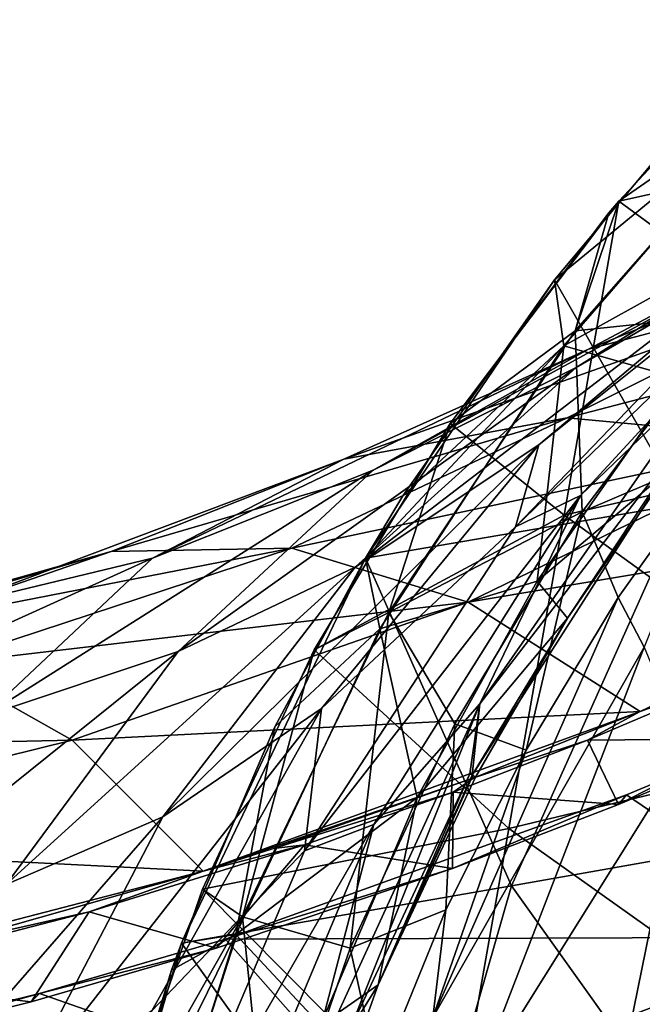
# Model space of a CAD drawing. Extents: x -65 to 803, y -691 to 80.
# Tile 274 of 281: x 674 to 690, y -98 to -73. Entities that reach past the tile are written whole.
import ezdxf

# ---------------------------------------------------------------- set-up
doc = ezdxf.new("R2010")
doc.units = 0
doc.header["$LTSCALE"] = 101.851852
for name, color, linetype in [('230', 7, 'CONTINUOUS'), ('235', 7, 'CONTINUOUS'), ('240', 7, 'CONTINUOUS'), ('251', 7, 'CONTINUOUS'), ('253', 7, 'CONTINUOUS'), ('254', 7, 'CONTINUOUS'), ('256', 7, 'CONTINUOUS'), ('257', 7, 'CONTINUOUS'), ('313', 7, 'CONTINUOUS'), ('334', 7, 'CONTINUOUS'), ('337', 7, 'CONTINUOUS'), ('338', 7, 'CONTINUOUS')]:
    doc.layers.add(name, color=color, linetype=linetype)

msp = doc.modelspace()

# ---------------------------------------------------------------- linework, layer by layer
at = {"layer": '230', "color": 7, "linetype": 'CONTINUOUS'}
for points in [[(688.151, -82.127, 87.267), (694.372, -78.524, 93.206), (700.867, -74.763, 89.195), (688.151, -82.127, 87.267)], [(693.688, -78.654, 83.938), (688.151, -82.127, 87.267), (700.867, -74.763, 89.195), (693.688, -78.654, 83.938)], [(688.468, -81.653, 97.482), (694.748, -80.001, 104.128), (701.271, -76.413, 99.18), (688.468, -81.653, 97.482)], [(694.372, -78.524, 93.206), (688.468, -81.653, 97.482), (701.271, -76.413, 99.18), (694.372, -78.524, 93.206)], [(686.588, -86.213, 72.602), (693.392, -79.15, 76.737), (694.948, -78.15, 71.348), (686.588, -86.213, 72.602)], [(688.261, -85.414, 68.22), (686.588, -86.213, 72.602), (694.948, -78.15, 71.348), (688.261, -85.414, 68.22)], [(688.261, -85.414, 68.22), (694.948, -78.15, 71.348), (691.737, -82.069, 64.487), (688.261, -85.414, 68.22)], [(682.941, -84.763, 90.815), (688.468, -81.653, 97.482), (694.372, -78.524, 93.206), (682.941, -84.763, 90.815)], [(688.151, -82.127, 87.267), (682.941, -84.763, 90.815), (694.372, -78.524, 93.206), (688.151, -82.127, 87.267)], [(682.48, -87.254, 81.663), (688.151, -82.127, 87.267), (693.688, -78.654, 83.938), (682.48, -87.254, 81.663)], [(687.193, -84.109, 78.986), (682.48, -87.254, 81.663), (693.688, -78.654, 83.938), (687.193, -84.109, 78.986)], [(687.193, -84.109, 78.986), (693.688, -78.654, 83.938), (693.392, -79.15, 76.737), (687.193, -84.109, 78.986)], [(686.588, -86.213, 72.602), (687.193, -84.109, 78.986), (693.392, -79.15, 76.737), (686.588, -86.213, 72.602)], [(687.914, -83.417, 108.757), (693.939, -83.979, 115.738), (701.549, -79.864, 110.512), (687.914, -83.417, 108.757)], [(694.748, -80.001, 104.128), (687.914, -83.417, 108.757), (701.549, -79.864, 110.512), (694.748, -80.001, 104.128)], [(682.189, -84.479, 101.494), (687.914, -83.417, 108.757), (694.748, -80.001, 104.128), (682.189, -84.479, 101.494)], [(688.468, -81.653, 97.482), (682.189, -84.479, 101.494), (694.748, -80.001, 104.128), (688.468, -81.653, 97.482)], [(677.274, -87.02, 94.15), (682.189, -84.479, 101.494), (688.468, -81.653, 97.482), (677.274, -87.02, 94.15)], [(682.941, -84.763, 90.815), (677.274, -87.02, 94.15), (688.468, -81.653, 97.482), (682.941, -84.763, 90.815)], [(677.939, -89.413, 84.466), (682.941, -84.763, 90.815), (688.151, -82.127, 87.267), (677.939, -89.413, 84.466)], [(682.48, -87.254, 81.663), (677.939, -89.413, 84.466), (688.151, -82.127, 87.267), (682.48, -87.254, 81.663)], [(685.679, -90.761, 62.336), (688.261, -85.414, 68.22), (691.737, -82.069, 64.487), (685.679, -90.761, 62.336)], [(685.679, -90.761, 62.336), (691.737, -82.069, 64.487), (691.464, -83.222, 59.363), (685.679, -90.761, 62.336)], [(685.476, -92.588, 58.143), (685.679, -90.761, 62.336), (691.464, -83.222, 59.363), (685.476, -92.588, 58.143)], [(685.476, -92.588, 58.143), (691.464, -83.222, 59.363), (687.925, -88.562, 57.449), (685.476, -92.588, 58.143)], [(687.925, -88.562, 57.449), (691.464, -83.222, 59.363), (690.541, -84.752, 57.452), (687.925, -88.562, 57.449)], [(676.214, -86.849, 106.498), (680.854, -86.761, 113.581), (687.914, -83.417, 108.757), (676.214, -86.849, 106.498)], [(682.189, -84.479, 101.494), (676.214, -86.849, 106.498), (687.914, -83.417, 108.757), (682.189, -84.479, 101.494)], [(687.914, -83.417, 108.757), (680.854, -86.761, 113.581), (693.939, -83.979, 115.738), (687.914, -83.417, 108.757)], [(677.545, -93.665, 76.611), (682.48, -87.254, 81.663), (687.193, -84.109, 78.986), (677.545, -93.665, 76.611)], [(681.611, -90.882, 74.512), (677.545, -93.665, 76.611), (687.193, -84.109, 78.986), (681.611, -90.882, 74.512)], [(680.854, -86.761, 113.581), (685.374, -88.149, 120.383), (693.939, -83.979, 115.738), (680.854, -86.761, 113.581)], [(681.611, -90.882, 74.512), (687.193, -84.109, 78.986), (686.588, -86.213, 72.602), (681.611, -90.882, 74.512)], [(693.939, -83.979, 115.738), (685.374, -88.149, 120.383), (701.23, -85.499, 121.484), (693.939, -83.979, 115.738)], [(672.127, -88.266, 99.266), (676.214, -86.849, 106.498), (682.189, -84.479, 101.494), (672.127, -88.266, 99.266)], [(677.274, -87.02, 94.15), (672.127, -88.266, 99.266), (682.189, -84.479, 101.494), (677.274, -87.02, 94.15)], [(672.954, -91.074, 87.067), (677.274, -87.02, 94.15), (682.941, -84.763, 90.815), (672.954, -91.074, 87.067)], [(677.939, -89.413, 84.466), (672.954, -91.074, 87.067), (682.941, -84.763, 90.815), (677.939, -89.413, 84.466)], [(681.179, -94.535, 68.932), (686.588, -86.213, 72.602), (688.261, -85.414, 68.22), (681.179, -94.535, 68.932)], [(682.954, -93.858, 65.458), (681.179, -94.535, 68.932), (688.261, -85.414, 68.22), (682.954, -93.858, 65.458)], [(682.954, -93.858, 65.458), (688.261, -85.414, 68.22), (685.679, -90.761, 62.336), (682.954, -93.858, 65.458)], [(685.374, -88.149, 120.383), (689.795, -90.961, 126.719), (701.23, -85.499, 121.484), (685.374, -88.149, 120.383)], [(701.23, -85.499, 121.484), (689.795, -90.961, 126.719), (697.672, -87.348, 123.424), (701.23, -85.499, 121.484)], [(681.179, -94.535, 68.932), (681.611, -90.882, 74.512), (686.588, -86.213, 72.602), (681.179, -94.535, 68.932)], [(664.787, -90.089, 100.85), (668.058, -89.263, 108.47), (676.214, -86.849, 106.498), (664.787, -90.089, 100.85)], [(672.127, -88.266, 99.266), (664.787, -90.089, 100.85), (676.214, -86.849, 106.498), (672.127, -88.266, 99.266)], [(668.058, -89.263, 108.47), (671.769, -89.747, 115.909), (680.854, -86.761, 113.581), (668.058, -89.263, 108.47)], [(676.214, -86.849, 106.498), (668.058, -89.263, 108.47), (680.854, -86.761, 113.581), (676.214, -86.849, 106.498)], [(680.854, -86.761, 113.581), (671.769, -89.747, 115.909), (685.374, -88.149, 120.383), (680.854, -86.761, 113.581)], [(668.672, -90.917, 92.13), (672.127, -88.266, 99.266), (677.274, -87.02, 94.15), (668.672, -90.917, 92.13)], [(672.954, -91.074, 87.067), (668.672, -90.917, 92.13), (677.274, -87.02, 94.15), (672.954, -91.074, 87.067)], [(673.519, -95.401, 78.712), (677.939, -89.413, 84.466), (682.48, -87.254, 81.663), (673.519, -95.401, 78.712)], [(677.545, -93.665, 76.611), (673.519, -95.401, 78.712), (682.48, -87.254, 81.663), (677.545, -93.665, 76.611)], [(697.672, -87.348, 123.424), (689.795, -90.961, 126.719), (693.536, -89.325, 125.311), (697.672, -87.348, 123.424)], [(671.769, -89.747, 115.909), (675.218, -91.696, 122.998), (685.374, -88.149, 120.383), (671.769, -89.747, 115.909)], [(685.374, -88.149, 120.383), (675.218, -91.696, 122.998), (689.795, -90.961, 126.719), (685.374, -88.149, 120.383)], [(685.567, -92.642, 57.446), (685.476, -92.588, 58.143), (687.925, -88.562, 57.449), (685.567, -92.642, 57.446)], [(669.108, -96.512, 80.571), (672.954, -91.074, 87.067), (677.939, -89.413, 84.466), (669.108, -96.512, 80.571)], [(673.519, -95.401, 78.712), (669.108, -96.512, 80.571), (677.939, -89.413, 84.466), (673.519, -95.401, 78.712)], [(671.769, -89.747, 115.909), (662.029, -91.985, 116.728), (675.218, -91.696, 122.998), (671.769, -89.747, 115.909)], [(673.727, -100.967, 72.17), (677.545, -93.665, 76.611), (681.611, -90.882, 74.512), (673.727, -100.967, 72.17)], [(677.261, -98.644, 70.556), (673.727, -100.967, 72.17), (681.611, -90.882, 74.512), (677.261, -98.644, 70.556)], [(675.218, -91.696, 122.998), (678.574, -95.055, 129.545), (689.795, -90.961, 126.719), (675.218, -91.696, 122.998)], [(677.261, -98.644, 70.556), (681.611, -90.882, 74.512), (681.179, -94.535, 68.932), (677.261, -98.644, 70.556)], [(689.795, -90.961, 126.719), (678.574, -95.055, 129.545), (685.521, -92.66, 128.024), (689.795, -90.961, 126.719)], [(681.225, -100.465, 60.652), (682.954, -93.858, 65.458), (685.679, -90.761, 62.336), (681.225, -100.465, 60.652)], [(681.225, -100.465, 60.652), (685.679, -90.761, 62.336), (682.316, -99.194, 58.593), (681.225, -100.465, 60.652)], [(682.316, -99.194, 58.593), (685.679, -90.761, 62.336), (685.421, -92.555, 58.546), (682.316, -99.194, 58.593)], [(685.421, -92.555, 58.546), (685.679, -90.761, 62.336), (685.476, -92.588, 58.143), (685.421, -92.555, 58.546)], [(662.029, -91.985, 116.728), (664.499, -94.347, 123.982), (675.218, -91.696, 122.998), (662.029, -91.985, 116.728)], [(675.218, -91.696, 122.998), (664.499, -94.347, 123.982), (678.574, -95.055, 129.545), (675.218, -91.696, 122.998)], [(690.958, -92.466, 128.955), (689.442, -93.096, 129.442), (694.805, -96.751, 133.979), (690.958, -92.466, 128.955)], [(685.521, -92.66, 128.024), (678.574, -95.055, 129.545), (680.38, -94.475, 129.215), (685.521, -92.66, 128.024)], [(685.496, -92.6, 57.989), (685.476, -92.588, 58.143), (685.567, -92.642, 57.446), (685.496, -92.6, 57.989)], [(689.442, -93.096, 129.442), (679.147, -96.803, 131.84), (694.805, -96.751, 133.979), (689.442, -93.096, 129.442)], [(670.051, -102.25, 73.62), (673.519, -95.401, 78.712), (677.545, -93.665, 76.611), (670.051, -102.25, 73.62)], [(673.727, -100.967, 72.17), (670.051, -102.25, 73.62), (677.545, -93.665, 76.611), (673.727, -100.967, 72.17)], [(677.296, -103.675, 65.873), (681.179, -94.535, 68.932), (682.954, -93.858, 65.458), (677.296, -103.675, 65.873)], [(679.101, -103.069, 63.236), (677.296, -103.675, 65.873), (682.954, -93.858, 65.458), (679.101, -103.069, 63.236)], [(679.101, -103.069, 63.236), (682.954, -93.858, 65.458), (681.225, -100.465, 60.652), (679.101, -103.069, 63.236)], [(664.499, -94.347, 123.982), (666.176, -98.27, 130.756), (678.574, -95.055, 129.545), (664.499, -94.347, 123.982)], [(677.296, -103.675, 65.873), (677.261, -98.644, 70.556), (681.179, -94.535, 68.932), (677.296, -103.675, 65.873)], [(678.574, -95.055, 129.545), (666.176, -98.27, 130.756), (671.965, -96.933, 130.399), (678.574, -95.055, 129.545)], [(679.147, -96.803, 131.84), (674.374, -98.2, 132.486), (683.07, -101.244, 136.791), (679.147, -96.803, 131.84)], [(679.147, -96.803, 131.84), (683.07, -101.244, 136.791), (694.805, -96.751, 133.979), (679.147, -96.803, 131.84)], [(694.805, -96.751, 133.979), (683.07, -101.244, 136.791), (699.223, -101.831, 138.12), (694.805, -96.751, 133.979)], [(674.374, -98.2, 132.486), (668.683, -99.612, 132.938), (683.07, -101.244, 136.791), (674.374, -98.2, 132.486)]]:
    msp.add_3dface(points, dxfattribs=at)
at = {"layer": '235', "color": 7, "linetype": 'CONTINUOUS'}
for points in [[(689.232, -93.345, 129.388), (690.958, -92.466, 128.955), (693.226, -91.647, 128.039), (689.232, -93.345, 129.388)], [(689.442, -93.096, 129.442), (690.958, -92.466, 128.955), (689.232, -93.345, 129.388), (689.442, -93.096, 129.442)], [(679.147, -96.803, 131.84), (689.442, -93.096, 129.442), (684.971, -94.987, 130.547), (679.147, -96.803, 131.84)], [(684.971, -94.987, 130.547), (689.442, -93.096, 129.442), (689.232, -93.345, 129.388), (684.971, -94.987, 130.547)], [(678.91, -97.035, 131.753), (679.147, -96.803, 131.84), (684.971, -94.987, 130.547), (678.91, -97.035, 131.753)], [(674.374, -98.2, 132.486), (679.147, -96.803, 131.84), (678.91, -97.035, 131.753), (674.374, -98.2, 132.486)], [(674.166, -98.412, 132.381), (674.374, -98.2, 132.486), (678.91, -97.035, 131.753), (674.166, -98.412, 132.381)], [(668.683, -99.612, 132.938), (674.374, -98.2, 132.486), (669.298, -99.627, 132.775), (668.683, -99.612, 132.938)], [(669.298, -99.627, 132.775), (674.374, -98.2, 132.486), (674.166, -98.412, 132.381), (669.298, -99.627, 132.775)]]:
    msp.add_3dface(points, dxfattribs=at)
at = {"layer": '240', "color": 7, "linetype": 'CONTINUOUS'}
for points in [[(693.536, -89.325, 125.311), (689.795, -90.961, 126.719), (692.434, -89.997, 125.651), (693.536, -89.325, 125.311)], [(692.434, -89.997, 125.651), (689.795, -90.961, 126.719), (688.437, -91.692, 127.06), (692.434, -89.997, 125.651)], [(689.795, -90.961, 126.719), (685.521, -92.66, 128.024), (688.437, -91.692, 127.06), (689.795, -90.961, 126.719)], [(688.437, -91.692, 127.06), (685.521, -92.66, 128.024), (684.991, -93.029, 128.056), (688.437, -91.692, 127.06)], [(685.521, -92.66, 128.024), (680.38, -94.475, 129.215), (684.991, -93.029, 128.056), (685.521, -92.66, 128.024)], [(684.991, -93.029, 128.056), (680.38, -94.475, 129.215), (681.18, -94.377, 128.943), (684.991, -93.029, 128.056)], [(681.18, -94.377, 128.943), (678.574, -95.055, 129.545), (675.648, -96.1, 129.872), (681.18, -94.377, 128.943)], [(680.38, -94.475, 129.215), (678.574, -95.055, 129.545), (681.18, -94.377, 128.943), (680.38, -94.475, 129.215)], [(678.574, -95.055, 129.545), (671.965, -96.933, 130.399), (675.648, -96.1, 129.872), (678.574, -95.055, 129.545)], [(675.648, -96.1, 129.872), (671.965, -96.933, 130.399), (669.034, -97.809, 130.501), (675.648, -96.1, 129.872)]]:
    msp.add_3dface(points, dxfattribs=at)
at = {"layer": '251', "color": 7, "linetype": 'CONTINUOUS'}
for points in [[(693.226, -91.647, 128.039), (692.434, -89.997, 125.651), (688.437, -91.692, 127.06), (693.226, -91.647, 128.039)], [(689.232, -93.345, 129.388), (688.437, -91.692, 127.06), (684.991, -93.029, 128.056), (689.232, -93.345, 129.388)], [(689.232, -93.345, 129.388), (693.226, -91.647, 128.039), (688.437, -91.692, 127.06), (689.232, -93.345, 129.388)], [(684.971, -94.987, 130.547), (684.991, -93.029, 128.056), (681.18, -94.377, 128.943), (684.971, -94.987, 130.547)], [(684.971, -94.987, 130.547), (689.232, -93.345, 129.388), (684.991, -93.029, 128.056), (684.971, -94.987, 130.547)], [(678.91, -97.035, 131.753), (681.18, -94.377, 128.943), (675.648, -96.1, 129.872), (678.91, -97.035, 131.753)], [(678.91, -97.035, 131.753), (684.971, -94.987, 130.547), (681.18, -94.377, 128.943), (678.91, -97.035, 131.753)], [(674.166, -98.412, 132.381), (675.648, -96.1, 129.872), (669.034, -97.809, 130.501), (674.166, -98.412, 132.381)], [(674.166, -98.412, 132.381), (678.91, -97.035, 131.753), (675.648, -96.1, 129.872), (674.166, -98.412, 132.381)], [(669.298, -99.627, 132.775), (674.166, -98.412, 132.381), (669.034, -97.809, 130.501), (669.298, -99.627, 132.775)]]:
    msp.add_3dface(points, dxfattribs=at)
at = {"layer": '253', "color": 7, "linetype": 'CONTINUOUS'}
for points in [[(687.15, -87.611, 57.389), (690.541, -84.752, 57.452), (690.793, -82.408, 57.389), (687.15, -87.611, 57.389)], [(687.925, -88.562, 57.449), (690.541, -84.752, 57.452), (687.15, -87.611, 57.389), (687.925, -88.562, 57.449)], [(684.071, -93.166, 57.389), (687.925, -88.562, 57.449), (687.15, -87.611, 57.389), (684.071, -93.166, 57.389)], [(685.567, -92.642, 57.446), (687.925, -88.562, 57.449), (684.071, -93.166, 57.389), (685.567, -92.642, 57.446)], [(685.567, -92.642, 57.446), (684.071, -93.166, 57.389), (683.072, -97.972, 57.442), (685.567, -92.642, 57.446)], [(684.071, -93.166, 57.389), (681.59, -99.012, 57.389), (683.072, -97.972, 57.442), (684.071, -93.166, 57.389)], [(683.072, -97.972, 57.442), (681.59, -99.012, 57.389), (681.024, -103.686, 57.435), (683.072, -97.972, 57.442)]]:
    msp.add_3dface(points, dxfattribs=at)
at = {"layer": '254', "color": 7, "linetype": 'CONTINUOUS'}
for points in [[(690.301, -76.637, 53.2), (687.593, -79.877, 53.2), (693.509, -75.008, 56.093), (690.301, -76.637, 53.2)], [(693.509, -75.008, 56.093), (687.593, -79.877, 53.2), (687.835, -81.566, 56.093), (693.509, -75.008, 56.093)], [(694.96, -77.615, 57.389), (693.509, -75.008, 56.093), (687.835, -81.566, 56.093), (694.96, -77.615, 57.389)], [(690.793, -82.408, 57.389), (694.96, -77.615, 57.389), (687.835, -81.566, 56.093), (690.793, -82.408, 57.389)], [(687.593, -79.877, 53.2), (683.704, -85.425, 53.2), (687.835, -81.566, 56.093), (687.593, -79.877, 53.2)], [(683.704, -85.425, 53.2), (682.74, -87.017, 53.2), (687.835, -81.566, 56.093), (683.704, -85.425, 53.2)], [(687.835, -81.566, 56.093), (682.74, -87.017, 53.2), (683.107, -88.835, 56.093), (687.835, -81.566, 56.093)], [(687.15, -87.611, 57.389), (687.835, -81.566, 56.093), (683.107, -88.835, 56.093), (687.15, -87.611, 57.389)], [(687.15, -87.611, 57.389), (690.793, -82.408, 57.389), (687.835, -81.566, 56.093), (687.15, -87.611, 57.389)], [(682.74, -87.017, 53.2), (680.416, -91.352, 53.2), (683.107, -88.835, 56.093), (682.74, -87.017, 53.2)], [(684.071, -93.166, 57.389), (687.15, -87.611, 57.389), (683.107, -88.835, 56.093), (684.071, -93.166, 57.389)], [(684.071, -93.166, 57.389), (683.107, -88.835, 56.093), (679.412, -96.68, 56.093), (684.071, -93.166, 57.389)], [(683.107, -88.835, 56.093), (680.416, -91.352, 53.2), (679.412, -96.68, 56.093), (683.107, -88.835, 56.093)], [(680.416, -91.352, 53.2), (678.019, -96.903, 53.2), (679.412, -96.68, 56.093), (680.416, -91.352, 53.2)], [(681.59, -99.012, 57.389), (684.071, -93.166, 57.389), (679.412, -96.68, 56.093), (681.59, -99.012, 57.389)], [(677.762, -97.599, 53.2), (675.777, -104.087, 53.2), (679.412, -96.68, 56.093), (677.762, -97.599, 53.2)], [(679.412, -96.68, 56.093), (675.777, -104.087, 53.2), (676.82, -104.955, 56.093), (679.412, -96.68, 56.093)], [(681.59, -99.012, 57.389), (679.412, -96.68, 56.093), (676.82, -104.955, 56.093), (681.59, -99.012, 57.389)], [(678.019, -96.903, 53.2), (677.762, -97.599, 53.2), (679.412, -96.68, 56.093), (678.019, -96.903, 53.2)]]:
    msp.add_3dface(points, dxfattribs=at)
at = {"layer": '256', "color": 7, "linetype": 'CONTINUOUS'}
for points in [[(687.593, -79.877, 53.2), (690.301, -76.637, 53.2), (690.889, -85.627, 53.2), (687.593, -79.877, 53.2)], [(682.74, -87.017, 53.2), (683.704, -85.425, 53.2), (687.593, -79.877, 53.2), (682.74, -87.017, 53.2)], [(682.74, -87.017, 53.2), (687.593, -79.877, 53.2), (690.889, -85.627, 53.2), (682.74, -87.017, 53.2)], [(686.486, -95.429, 53.2), (682.74, -87.017, 53.2), (690.889, -85.627, 53.2), (686.486, -95.429, 53.2)], [(694.92, -93.942, 53.2), (686.486, -95.429, 53.2), (690.889, -85.627, 53.2), (694.92, -93.942, 53.2)], [(678.019, -96.903, 53.2), (680.416, -91.352, 53.2), (682.74, -87.017, 53.2), (678.019, -96.903, 53.2)], [(678.019, -96.903, 53.2), (682.74, -87.017, 53.2), (686.486, -95.429, 53.2), (678.019, -96.903, 53.2)], [(694.92, -93.942, 53.2), (692.206, -103.447, 53.2), (686.486, -95.429, 53.2), (694.92, -93.942, 53.2)], [(683.764, -104.936, 53.2), (678.019, -96.903, 53.2), (686.486, -95.429, 53.2), (683.764, -104.936, 53.2)], [(692.206, -103.447, 53.2), (683.764, -104.936, 53.2), (686.486, -95.429, 53.2), (692.206, -103.447, 53.2)], [(675.242, -106.412, 53.2), (677.762, -97.599, 53.2), (678.019, -96.903, 53.2), (675.242, -106.412, 53.2)], [(675.242, -106.412, 53.2), (678.019, -96.903, 53.2), (683.764, -104.936, 53.2), (675.242, -106.412, 53.2)], [(675.242, -106.412, 53.2), (675.777, -104.087, 53.2), (677.762, -97.599, 53.2), (675.242, -106.412, 53.2)]]:
    msp.add_3dface(points, dxfattribs=at)
at = {"layer": '257', "color": 7, "linetype": 'CONTINUOUS'}
for points in [[(682.316, -99.194, 58.593), (685.421, -92.555, 58.546), (683.072, -97.972, 57.442), (682.316, -99.194, 58.593)], [(685.421, -92.555, 58.546), (685.476, -92.588, 58.143), (683.072, -97.972, 57.442), (685.421, -92.555, 58.546)], [(685.476, -92.588, 58.143), (685.496, -92.6, 57.989), (683.072, -97.972, 57.442), (685.476, -92.588, 58.143)], [(685.496, -92.6, 57.989), (685.567, -92.642, 57.446), (683.072, -97.972, 57.442), (685.496, -92.6, 57.989)], [(682.316, -99.194, 58.593), (683.072, -97.972, 57.442), (681.024, -103.686, 57.435), (682.316, -99.194, 58.593)]]:
    msp.add_3dface(points, dxfattribs=at)
at = {"layer": '313', "color": 7, "linetype": 'CONTINUOUS'}
for points in [[(691.885, -84.303, 47.905), (689.896, -89.302, 37.514), (689.224, -88.032, 47.908), (691.885, -84.303, 47.905)], [(689.896, -89.302, 37.514), (684.474, -98.811, 38.966), (689.224, -88.032, 47.908), (689.896, -89.302, 37.514)], [(689.224, -88.032, 47.908), (684.474, -98.811, 38.966), (686.862, -91.953, 47.91), (689.224, -88.032, 47.908)], [(689.896, -89.302, 37.514), (685.485, -100.712, 28.508), (684.474, -98.811, 38.966), (689.896, -89.302, 37.514)], [(690.981, -91.932, 26.08), (685.485, -100.712, 28.508), (689.896, -89.302, 37.514), (690.981, -91.932, 26.08)], [(686.862, -91.953, 47.91), (684.474, -98.811, 38.966), (684.808, -96.052, 47.913), (686.862, -91.953, 47.91)], [(690.981, -91.932, 26.08), (689.31, -100.138, 16.786), (685.485, -100.712, 28.508), (690.981, -91.932, 26.08)], [(695.522, -92.696, 13.71), (689.31, -100.138, 16.786), (690.981, -91.932, 26.08), (695.522, -92.696, 13.71)], [(695.522, -92.696, 13.71), (692.705, -103.446, 5.965), (689.31, -100.138, 16.786), (695.522, -92.696, 13.71)], [(684.808, -96.052, 47.913), (684.474, -98.811, 38.966), (683.08, -100.294, 47.915), (684.808, -96.052, 47.913)]]:
    msp.add_3dface(points, dxfattribs=at)
at = {"layer": '334', "color": 7, "linetype": 'CONTINUOUS'}
for points in [[(692.126, -80.762, 48.011), (691.885, -84.303, 47.905), (688.304, -85.835, 48.011), (692.126, -80.762, 48.011)], [(691.885, -84.303, 47.905), (689.224, -88.032, 47.908), (688.304, -85.835, 48.011), (691.885, -84.303, 47.905)], [(688.304, -85.835, 48.011), (686.862, -91.953, 47.91), (685.033, -91.278, 48.011), (688.304, -85.835, 48.011)], [(689.224, -88.032, 47.908), (686.862, -91.953, 47.91), (688.304, -85.835, 48.011), (689.224, -88.032, 47.908)], [(685.033, -91.278, 48.011), (684.808, -96.052, 47.913), (682.349, -97.034, 48.011), (685.033, -91.278, 48.011)], [(686.862, -91.953, 47.91), (684.808, -96.052, 47.913), (685.033, -91.278, 48.011), (686.862, -91.953, 47.91)], [(684.808, -96.052, 47.913), (683.08, -100.294, 47.915), (682.349, -97.034, 48.011), (684.808, -96.052, 47.913)], [(682.349, -97.034, 48.011), (683.08, -100.294, 47.915), (680.281, -103.039, 48.011), (682.349, -97.034, 48.011)]]:
    msp.add_3dface(points, dxfattribs=at)
at = {"layer": '337', "color": 7, "linetype": 'CONTINUOUS'}
for points in [[(693.607, -73.197, 52.2), (693.85, -74.667, 49.307), (689.242, -77.853, 52.2), (693.607, -73.197, 52.2)], [(692.126, -80.762, 48.011), (688.127, -81.182, 49.307), (693.85, -74.667, 49.307), (692.126, -80.762, 48.011)], [(693.85, -74.667, 49.307), (688.127, -81.182, 49.307), (689.242, -77.853, 52.2), (693.85, -74.667, 49.307)], [(689.242, -77.853, 52.2), (688.127, -81.182, 49.307), (688.989, -78.153, 52.2), (689.242, -77.853, 52.2)], [(688.989, -78.153, 52.2), (688.127, -81.182, 49.307), (684.913, -83.564, 52.2), (688.989, -78.153, 52.2)], [(692.126, -80.762, 48.011), (688.304, -85.835, 48.011), (688.127, -81.182, 49.307), (692.126, -80.762, 48.011)], [(688.304, -85.835, 48.011), (683.343, -88.415, 49.307), (688.127, -81.182, 49.307), (688.304, -85.835, 48.011)], [(688.127, -81.182, 49.307), (683.343, -88.415, 49.307), (684.913, -83.564, 52.2), (688.127, -81.182, 49.307)], [(684.913, -83.564, 52.2), (683.343, -88.415, 49.307), (681.425, -89.373, 52.2), (684.913, -83.564, 52.2)], [(688.304, -85.835, 48.011), (685.033, -91.278, 48.011), (683.343, -88.415, 49.307), (688.304, -85.835, 48.011)], [(682.349, -97.034, 48.011), (679.589, -96.232, 49.307), (683.343, -88.415, 49.307), (682.349, -97.034, 48.011)], [(683.343, -88.415, 49.307), (679.589, -96.232, 49.307), (681.425, -89.373, 52.2), (683.343, -88.415, 49.307)], [(685.033, -91.278, 48.011), (682.349, -97.034, 48.011), (683.343, -88.415, 49.307), (685.033, -91.278, 48.011)], [(681.425, -89.373, 52.2), (679.589, -96.232, 49.307), (678.562, -95.515, 52.2), (681.425, -89.373, 52.2)], [(678.562, -95.515, 52.2), (679.589, -96.232, 49.307), (676.356, -101.924, 52.2), (678.562, -95.515, 52.2)], [(679.589, -96.232, 49.307), (676.935, -104.487, 49.307), (676.356, -101.924, 52.2), (679.589, -96.232, 49.307)], [(680.281, -103.039, 48.011), (676.935, -104.487, 49.307), (679.589, -96.232, 49.307), (680.281, -103.039, 48.011)], [(682.349, -97.034, 48.011), (680.281, -103.039, 48.011), (679.589, -96.232, 49.307), (682.349, -97.034, 48.011)]]:
    msp.add_3dface(points, dxfattribs=at)
at = {"layer": '338', "color": 7, "linetype": 'CONTINUOUS'}
for points in [[(693.607, -73.197, 52.2), (689.242, -77.853, 52.2), (698.651, -75.777, 52.2), (693.607, -73.197, 52.2)], [(689.242, -77.853, 52.2), (697.247, -83.738, 52.2), (698.651, -75.777, 52.2), (689.242, -77.853, 52.2)], [(689.242, -77.853, 52.2), (688.989, -78.153, 52.2), (684.913, -83.564, 52.2), (689.242, -77.853, 52.2)], [(689.242, -77.853, 52.2), (684.913, -83.564, 52.2), (687.837, -85.915, 52.2), (689.242, -77.853, 52.2)], [(697.247, -83.738, 52.2), (689.242, -77.853, 52.2), (687.837, -85.915, 52.2), (697.247, -83.738, 52.2)], [(684.913, -83.564, 52.2), (681.425, -89.373, 52.2), (687.837, -85.915, 52.2), (684.913, -83.564, 52.2)], [(695.843, -91.7, 52.2), (697.247, -83.738, 52.2), (687.837, -85.915, 52.2), (695.843, -91.7, 52.2)], [(681.425, -89.373, 52.2), (686.417, -93.964, 52.2), (687.837, -85.915, 52.2), (681.425, -89.373, 52.2)], [(686.417, -93.964, 52.2), (695.843, -91.7, 52.2), (687.837, -85.915, 52.2), (686.417, -93.964, 52.2)], [(681.425, -89.373, 52.2), (678.562, -95.515, 52.2), (686.417, -93.964, 52.2), (681.425, -89.373, 52.2)], [(694.439, -99.662, 52.2), (695.843, -91.7, 52.2), (686.417, -93.964, 52.2), (694.439, -99.662, 52.2)], [(678.562, -95.515, 52.2), (684.998, -102.013, 52.2), (686.417, -93.964, 52.2), (678.562, -95.515, 52.2)], [(684.998, -102.013, 52.2), (694.439, -99.662, 52.2), (686.417, -93.964, 52.2), (684.998, -102.013, 52.2)], [(678.562, -95.515, 52.2), (676.356, -101.924, 52.2), (684.998, -102.013, 52.2), (678.562, -95.515, 52.2)]]:
    msp.add_3dface(points, dxfattribs=at)

doc.saveas('drawing.dxf')
